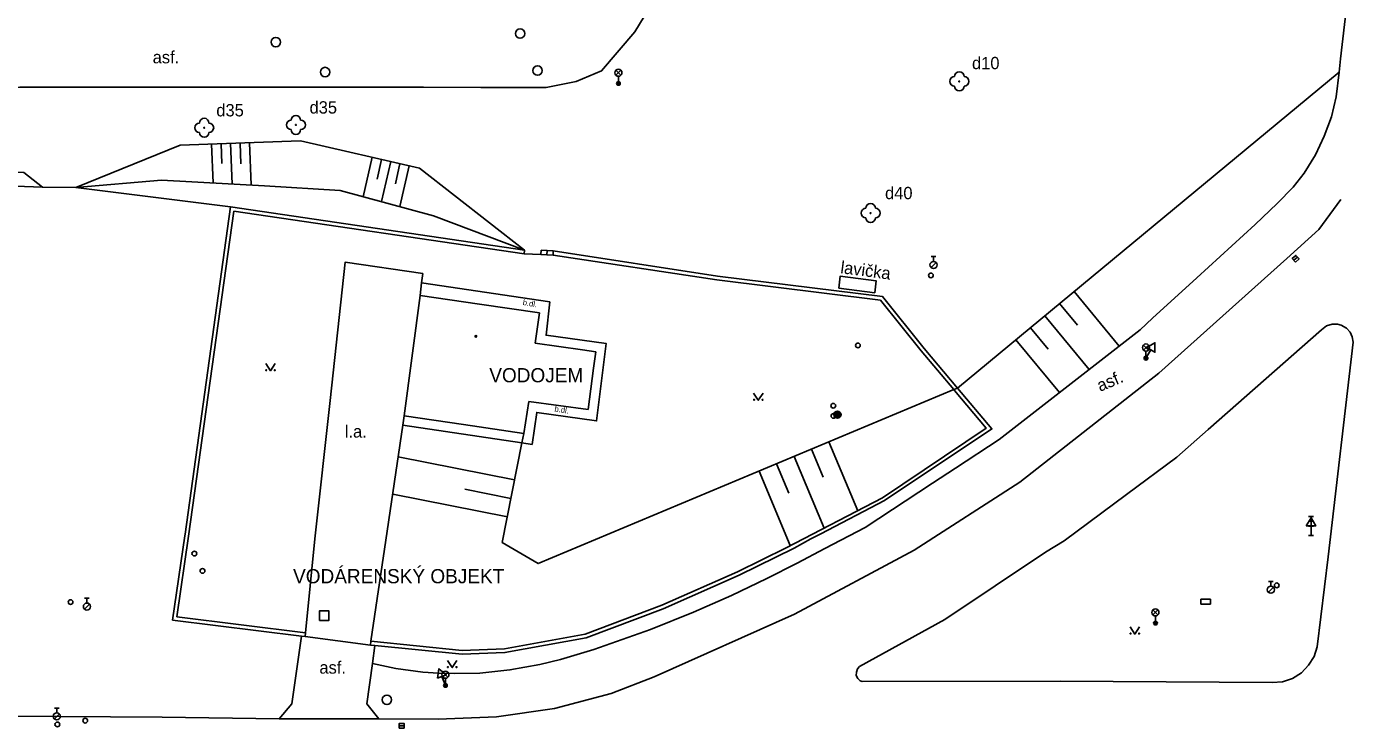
# Model space of a CAD drawing. Extents: x -602419 to -601554, y -1162937 to -1162362.
# Drawn here: x -602108.3 to -602037.5, y -1162713.5 to -1162676.5 of the extents above; entities that cross this region are included whole.
import ezdxf

# ---------------------------------------------------------------- set-up
doc = ezdxf.new("R2010")
doc.units = 0
doc.layers.add('Podklad', color=7, linetype='Continuous')

msp = doc.modelspace()

# ---------------------------------------------------------------- linework, layer by layer
at = {"layer": 'Podklad'}
for p, q in [((-602077.2625, -1162679.02), (-602076.9975, -1162678.755)), ((-602077.2625, -1162678.755), (-602076.9975, -1162679.02)), ((-602077.13, -1162679.075), (-602077.13, -1162679.45)), ((-602060.629, -1162689.166), (-602060.364, -1162688.901)), ((-602060.625, -1162688.5925), (-602060.375, -1162688.5925)), ((-602060.5, -1162688.8425), (-602060.5, -1162688.5925)), ((-602041.4837, -1162688.7828), (-602041.2963, -1162688.6172)), ((-602049.4225, -1162693.52), (-602049.1575, -1162693.255)), ((-602049.4225, -1162693.255), (-602049.1575, -1162693.52)), ((-602049.3983, -1162693.8875), (-602049.1817, -1162694.0125)), ((-602049.0355, -1162693.5092), (-602049.29, -1162693.95)), ((-602049.29, -1162693.575), (-602049.29, -1162693.95)), ((-602040.705, -1162702.31), (-602040.455, -1162702.31)), ((-602040.705, -1162702.56), (-602040.455, -1162702.56)), ((-602040.58, -1162703.31), (-602040.58, -1162702.31)), ((-602040.705, -1162702.81), (-602040.455, -1162702.81)), ((-602040.58, -1162702.801), (-602040.58, -1162703.31)), ((-602040.705, -1162703.31), (-602040.455, -1162703.31)), ((-602040.705, -1162703.31), (-602040.455, -1162703.31)), ((-602042.829, -1162706.306), (-602042.564, -1162706.041)), ((-602042.825, -1162705.7325), (-602042.575, -1162705.7325)), ((-602042.7, -1162705.9825), (-602042.7, -1162705.7325)), ((-602105.305, -1162706.6225), (-602105.055, -1162706.6225)), ((-602105.18, -1162706.8725), (-602105.18, -1162706.6225)), ((-602105.309, -1162707.196), (-602105.044, -1162706.931)), ((-602048.9225, -1162707.5), (-602048.6575, -1162707.235)), ((-602048.9225, -1162707.235), (-602048.6575, -1162707.5)), ((-602048.79, -1162707.555), (-602048.79, -1162707.93)), ((-602086.4463, -1162710.7463), (-602086.26, -1162711.22)), ((-602086.3925, -1162710.79), (-602086.1275, -1162710.525)), ((-602086.3925, -1162710.525), (-602086.1275, -1162710.79)), ((-602086.26, -1162710.845), (-602086.26, -1162711.22)), ((-602106.895, -1162712.4125), (-602106.645, -1162712.4125)), ((-602106.77, -1162712.6625), (-602106.77, -1162712.4125)), ((-602106.899, -1162712.986), (-602106.634, -1162712.721)), ((-602088.695, -1162713.35), (-602088.445, -1162713.35))]:
    msp.add_line(p, q, dxfattribs=at)
for points in [[(-602039.03, -1162678.15), (-602037.46, -1162664.7)], [(-602070.62, -1162667.43), (-602076.26, -1162676.7199), (-602078.02, -1162678.78), (-602079.36, -1162679.35), (-602080.95, -1162679.6599), (-602082.9099, -1162679.6599)], [(-602039.03, -1162678.15), (-602039.09, -1162678.85)], [(-602039.09, -1162678.85), (-602059.24, -1162695.53)], [(-602042.36, -1162685.78), (-602041.53, -1162684.92), (-602040.95, -1162684.19), (-602040.35, -1162683.21), (-602039.88, -1162682.23), (-602039.5, -1162681.21), (-602039.26, -1162680.15), (-602039.09, -1162678.85)], [(-602102.36, -1162679.64), (-602108.7199, -1162679.64), (-602110.2199, -1162679.6599), (-602116.61, -1162679.77)], [(-602088.1, -1162679.65), (-602102.36, -1162679.64)], [(-602087.42, -1162679.65), (-602088.1, -1162679.65)], [(-602082.9099, -1162679.6599), (-602084.39, -1162679.6599), (-602087.42, -1162679.65)], [(-602105.77, -1162684.94), (-602100.26, -1162682.71), (-602093.9, -1162682.48), (-602087.63, -1162683.92), (-602082.08, -1162688.25)], [(-602098.6, -1162682.65), (-602098.52, -1162684.7)], [(-602098.1, -1162682.63), (-602098.06, -1162683.68)], [(-602097.6, -1162682.61), (-602097.52, -1162684.76)], [(-602097.1, -1162682.6), (-602097.06, -1162683.69)], [(-602096.6, -1162682.58), (-602096.52, -1162684.81)], [(-602090.12, -1162683.35), (-602090.6, -1162685.43)], [(-602125.11, -1162684.41), (-602124.2, -1162683.59), (-602117.67, -1162683.75), (-602108.5, -1162684.15), (-602107.52, -1162684.92)], [(-602089.63, -1162683.46), (-602089.87, -1162684.51)], [(-602089.14, -1162683.57), (-602089.63, -1162685.69)], [(-602088.66, -1162683.68), (-602088.9, -1162684.75)], [(-602088.17, -1162683.8), (-602088.66, -1162685.95)], [(-602097.6, -1162685.96), (-602105.77, -1162684.94), (-602107.52, -1162684.92), (-602113.68, -1162684.69), (-602117.42, -1162684.54)], [(-602105.77, -1162684.94), (-602101.25, -1162684.55), (-602095.81, -1162684.85), (-602091.81, -1162685.1), (-602086.89, -1162686.43), (-602082.08, -1162688.25)], [(-602097.6, -1162685.96), (-602099.996, -1162703.231), (-602100.01, -1162703.33)], [(-602097.6, -1162685.96), (-602099.996, -1162703.231), (-602100.01, -1162703.33)], [(-602097.43, -1162686.19), (-602099.81, -1162703.34)], [(-602097.43, -1162686.19), (-602099.81, -1162703.34)], [(-602097.6, -1162685.96), (-602082.08, -1162688.25), (-602082.11, -1162688.45)], [(-602082.11, -1162688.45), (-602097.43, -1162686.19)], [(-602042.36, -1162685.78), (-602043.53, -1162686.89)], [(-602039.01, -1162685.57), (-602040.17, -1162687.1599), (-602041.86, -1162688.69)], [(-602046.61, -1162689.71), (-602043.53, -1162686.89)], [(-602080.89, -1162688.27), (-602080.9, -1162688.49), (-602081.22, -1162688.47), (-602081.21, -1162688.25)], [(-602080.89, -1162688.27), (-602081.21, -1162688.25)], [(-602080.58, -1162688.51), (-602080.9, -1162688.49), (-602080.89, -1162688.27)], [(-602080.57, -1162688.29), (-602080.89, -1162688.27)], [(-602080.58, -1162688.51), (-602080.57, -1162688.29)], [(-602080.57, -1162688.29), (-602071.9, -1162689.62), (-602063.19, -1162690.7), (-602060.99, -1162693.44)], [(-602093.15, -1162703.48), (-602092.35, -1162696.19), (-602091.55, -1162688.88), (-602087.46, -1162689.49), (-602087.53, -1162689.98)], [(-602093.15, -1162703.48), (-602092.35, -1162696.19), (-602091.55, -1162688.88), (-602087.46, -1162689.49), (-602087.53, -1162689.98)], [(-602081.22, -1162688.47), (-602082.11, -1162688.45)], [(-602071.93, -1162689.82), (-602080.58, -1162688.51)], [(-602041.86, -1162688.69), (-602048.61, -1162694.75), (-602055.95, -1162700.49), (-602061.52, -1162704.08)], [(-602041.86, -1162688.69), (-602048.61, -1162694.75), (-602055.95, -1162700.49), (-602061.52, -1162704.08)], [(-602065.5, -1162690.26), (-602065.42, -1162689.62), (-602063.52, -1162689.87), (-602063.6, -1162690.51)], [(-602046.61, -1162689.71), (-602048.94, -1162691.84)], [(-602087.59, -1162690.64), (-602087.53, -1162689.98)], [(-602087.53, -1162689.98), (-602080.75, -1162690.98), (-602080.95, -1162692.74), (-602077.77, -1162693.18), (-602078.28, -1162697.26), (-602081.44, -1162696.81), (-602081.69, -1162698.5), (-602082.2199, -1162698.42)], [(-602071.93, -1162689.82), (-602063.3, -1162690.89), (-602061.15, -1162693.57)], [(-602063.6, -1162690.51), (-602065.5, -1162690.26)], [(-602053.08, -1162690.43), (-602050.7, -1162693.31)], [(-602088.44, -1162697), (-602087.59, -1162690.64)], [(-602087.59, -1162690.64), (-602084.46, -1162691.1)], [(-602084.46, -1162691.1), (-602081.29, -1162691.56)], [(-602053.85, -1162691.07), (-602052.9099, -1162692.21)], [(-602081.29, -1162691.56), (-602081.52, -1162693.1599)], [(-602048.94, -1162691.84), (-602049.6, -1162692.45), (-602057.03, -1162698.25), (-602059.34, -1162699.75)], [(-602054.62, -1162691.71), (-602052.28, -1162694.54)], [(-602055.39, -1162692.35), (-602054.46, -1162693.4699)], [(-602047.6599, -1162699.17), (-602046, -1162697.71), (-602040.03, -1162692.46)], [(-602040.03, -1162692.46), (-602039.77, -1162692.25), (-602039.46, -1162692.1599), (-602039.18, -1162692.15), (-602038.98, -1162692.21), (-602038.7, -1162692.37), (-602038.52, -1162692.58), (-602038.4, -1162692.83), (-602038.36, -1162693.1)], [(-602081.52, -1162693.1599), (-602079.02, -1162693.51)], [(-602056.1599, -1162692.98), (-602053.86, -1162695.77)], [(-602038.36, -1162693.1), (-602039.67, -1162704.44)], [(-602079.02, -1162693.51), (-602078.33, -1162693.61)], [(-602078.33, -1162693.61), (-602078.44, -1162694.4699)], [(-602061.15, -1162693.57), (-602059.43, -1162695.61)], [(-602060.99, -1162693.44), (-602059.24, -1162695.53)], [(-602095.74, -1162694.235), (-602095.49, -1162694.61), (-602095.24, -1162694.235)], [(-602078.44, -1162694.4699), (-602078.7199, -1162696.6599)], [(-602059.43, -1162695.61), (-602081.37, -1162704.79), (-602083.26, -1162703.67), (-602082.2199, -1162698.42)], [(-602059.43, -1162695.61), (-602081.37, -1162704.79), (-602083.26, -1162703.67), (-602082.2199, -1162698.42)], [(-602070, -1162695.795), (-602069.75, -1162696.17), (-602069.5, -1162695.795)], [(-602059.43, -1162695.61), (-602059.39, -1162695.6599), (-602057.7199, -1162697.64), (-602063.19, -1162701.32), (-602068.28, -1162703.96)], [(-602059.24, -1162695.53), (-602057.42, -1162697.68), (-602063.09, -1162701.4699)], [(-602059.24, -1162695.53), (-602059.43, -1162695.61)], [(-602081.86, -1162696.24), (-602082.12, -1162697.92)], [(-602078.7199, -1162696.6599), (-602081.86, -1162696.24)], [(-602088.51, -1162697.49), (-602089.4, -1162703.56)], [(-602088.51, -1162697.49), (-602089.4, -1162703.56)], [(-602088.51, -1162697.49), (-602088.44, -1162697)], [(-602082.2199, -1162698.42), (-602088.51, -1162697.49)], [(-602085.3, -1162697.45), (-602088.44, -1162697)], [(-602082.12, -1162697.92), (-602085.3, -1162697.45)], [(-602082.2199, -1162698.42), (-602082.12, -1162697.92)], [(-602066.94, -1162698.75), (-602066.32, -1162700.23)], [(-602066.02, -1162698.36), (-602064.5, -1162702)], [(-602082.61, -1162700.37), (-602088.75, -1162699.15)], [(-602068.78, -1162699.52), (-602068.14, -1162701.07)], [(-602067.86, -1162699.14), (-602066.28, -1162702.92)], [(-602054.59, -1162704.19), (-602053.6, -1162703.59), (-602050.31, -1162701.15), (-602047.6599, -1162699.17)], [(-602069.71, -1162699.9099), (-602068.06, -1162703.84)], [(-602060.55, -1162700.54), (-602059.34, -1162699.75)], [(-602082.99, -1162702.33), (-602089.04, -1162701.13)], [(-602082.8, -1162701.35), (-602085.24, -1162700.87)], [(-602060.55, -1162700.54), (-602064.1, -1162702.89), (-602066.24, -1162704)], [(-602066.44, -1162703.2199), (-602063.09, -1162701.4699)], [(-602066.9699, -1162703.49), (-602066.44, -1162703.2199)], [(-602100.01, -1162703.33), (-602100.6599, -1162707.77), (-602093.86, -1162708.62)], [(-602093.65, -1162708.45), (-602100.43, -1162707.6), (-602099.81, -1162703.34)], [(-602093.15, -1162703.48), (-602093.65, -1162708.45)], [(-602089.4, -1162703.56), (-602090.19, -1162708.89)], [(-602068.28, -1162703.96), (-602070.84, -1162705.2199), (-602074.84, -1162706.99), (-602078.88, -1162708.52), (-602083.15, -1162709.29), (-602085.38, -1162709.38), (-602090.19, -1162708.89)], [(-602068.28, -1162703.96), (-602070.84, -1162705.2199), (-602074.84, -1162706.99), (-602078.88, -1162708.52), (-602083.15, -1162709.29), (-602085.38, -1162709.38), (-602090.19, -1162708.89)], [(-602089.98, -1162709.11), (-602085.38, -1162709.58), (-602083.12, -1162709.49), (-602078.83, -1162708.71), (-602074.77, -1162707.17), (-602070.76, -1162705.4099), (-602067.86, -1162703.9699)], [(-602089.98, -1162709.11), (-602085.38, -1162709.58), (-602083.12, -1162709.49), (-602078.83, -1162708.71), (-602074.77, -1162707.17), (-602070.76, -1162705.4099), (-602067.86, -1162703.9699)], [(-602066.9699, -1162703.49), (-602067.86, -1162703.9699)], [(-602066.24, -1162704), (-602067.7, -1162704.77), (-602069.3, -1162705.58), (-602071.17, -1162706.48), (-602073.17, -1162707.36), (-602075.43, -1162708.27), (-602078.43, -1162709.33), (-602080.19, -1162709.86), (-602081.28, -1162710.12), (-602082.86, -1162710.4), (-602084.45, -1162710.57), (-602085.79, -1162710.6), (-602086.62, -1162710.58), (-602087.45, -1162710.52), (-602088.87, -1162710.33), (-602090.11, -1162710.07)], [(-602066.24, -1162704), (-602067.7, -1162704.77), (-602069.3, -1162705.58), (-602071.17, -1162706.48), (-602073.17, -1162707.36), (-602075.43, -1162708.27), (-602078.43, -1162709.33), (-602080.19, -1162709.86), (-602081.28, -1162710.12), (-602082.86, -1162710.4), (-602084.45, -1162710.57), (-602085.79, -1162710.6), (-602086.62, -1162710.58), (-602087.45, -1162710.52), (-602088.87, -1162710.33), (-602090.11, -1162710.07)], [(-602061.52, -1162704.08), (-602067.84, -1162707.46)], [(-602059.9, -1162707.75), (-602054.59, -1162704.19)], [(-602059.9, -1162707.75), (-602054.59, -1162704.19)], [(-602039.67, -1162704.44), (-602040.25, -1162709.18)], [(-602039.67, -1162704.44), (-602040.25, -1162709.18)], [(-602075.25, -1162710.76), (-602067.84, -1162707.46)], [(-602064.4, -1162710.2199), (-602059.9, -1162707.75)], [(-602050.13, -1162708.135), (-602049.88, -1162708.51), (-602049.63, -1162708.135)], [(-602095.03, -1162712.98), (-602094.37, -1162712.2), (-602093.86, -1162708.62)], [(-602093.86, -1162708.62), (-602093.67, -1162708.64)], [(-602093.67, -1162708.64), (-602093.65, -1162708.45)], [(-602093.67, -1162708.64), (-602090.21, -1162709.09)], [(-602090.19, -1162708.89), (-602090.21, -1162709.09)], [(-602090.21, -1162709.09), (-602089.98, -1162709.11)], [(-602090.11, -1162710.07), (-602089.98, -1162709.11)], [(-602042.63, -1162711.07), (-602042.08, -1162711.03), (-602041.56, -1162710.85), (-602041.09, -1162710.56), (-602040.71, -1162710.1599), (-602040.42, -1162709.69), (-602040.25, -1162709.18)], [(-602089.78, -1162712.99), (-602090.4099, -1162712.19), (-602090.11, -1162710.07)], [(-602086.15, -1162709.905), (-602085.9, -1162710.28), (-602085.65, -1162709.905)], [(-602064.4, -1162710.2199), (-602064.52, -1162710.35), (-602064.57, -1162710.52), (-602064.58, -1162710.7), (-602064.5, -1162710.86), (-602064.37, -1162710.98), (-602064.318, -1162711.0008), (-602064.27, -1162711.02)], [(-602086.64, -1162713), (-602083.56, -1162712.87), (-602080.5, -1162712.43), (-602077.52, -1162711.65), (-602075.25, -1162710.76)], [(-602053.82, -1162711), (-602064.27, -1162711.02)], [(-602042.63, -1162711.07), (-602053.82, -1162711)], [(-602139.6599, -1162712.6), (-602123.81, -1162712.73), (-602112.11, -1162712.82), (-602101.2, -1162712.89), (-602095.03, -1162712.98)], [(-602095.03, -1162712.98), (-602089.78, -1162712.99)], [(-602089.78, -1162712.99), (-602086.64, -1162713)]]:
    msp.add_lwpolyline(points, dxfattribs=at)
for points in [[(-602041.4009, -1162688.8764), (-602041.2136, -1162688.7109), (-602041.3791, -1162688.5236), (-602041.5664, -1162688.6891)], [(-602049.252, -1162693.3842), (-602048.819, -1162693.6342), (-602048.819, -1162693.1342)], [(-602040.83, -1162702.801), (-602040.33, -1162702.801), (-602040.58, -1162702.368)], [(-602046.39, -1162706.925), (-602045.89, -1162706.925), (-602045.89, -1162706.675), (-602046.39, -1162706.675)], [(-602092.9099, -1162707.79), (-602092.4099, -1162707.79), (-602092.4099, -1162707.29), (-602092.9099, -1162707.29)], [(-602086.679, -1162710.8378), (-602086.2136, -1162710.6548), (-602086.6048, -1162710.3434)], [(-602088.695, -1162713.475), (-602088.445, -1162713.475), (-602088.445, -1162713.225), (-602088.695, -1162713.225)]]:
    msp.add_lwpolyline(points, close=True, dxfattribs=at)
for centre, radius in [((-602095.21, -1162677.27), 0.25), ((-602082.32, -1162676.82), 0.25), ((-602092.61, -1162678.85), 0.25), ((-602081.4, -1162678.77), 0.25), ((-602077.13, -1162678.8875), 0.1875), ((-602077.13, -1162679.45), 0.1), ((-602077.13, -1162679.45), 0.0723), ((-602077.13, -1162679.45), 0.0438), ((-602059.14, -1162679.34), 0.025), ((-602098.99, -1162681.79), 0.025), ((-602094.15, -1162681.64), 0.025), ((-602063.82, -1162686.29), 0.025), ((-602060.5, -1162689.03), 0.1875), ((-602060.64, -1162689.58), 0.125), ((-602084.65, -1162692.8), 0.045), ((-602084.65, -1162692.8), 0.0199), ((-602064.49, -1162693.28), 0.125), ((-602049.29, -1162693.3875), 0.1875), ((-602049.29, -1162693.95), 0.1), ((-602049.29, -1162693.95), 0.0723), ((-602049.29, -1162693.95), 0.0438), ((-602095.7151, -1162694.5849), 0.025), ((-602095.2654, -1162694.5849), 0.025), ((-602069.9751, -1162696.1449), 0.025), ((-602069.5254, -1162696.1449), 0.025), ((-602065.79, -1162696.46), 0.125), ((-602065.78, -1162697), 0.125), ((-602065.57, -1162696.93), 0.1875), ((-602065.57, -1162696.93), 0.1525), ((-602065.57, -1162696.93), 0.1175), ((-602065.57, -1162696.93), 0.0825), ((-602065.57, -1162696.93), 0.039), ((-602099.51, -1162704.26), 0.125), ((-602099.08, -1162705.18), 0.125), ((-602042.7, -1162706.17), 0.1875), ((-602042.39, -1162705.94), 0.125), ((-602106.04, -1162706.82), 0.125), ((-602105.18, -1162707.06), 0.1875), ((-602048.79, -1162707.3675), 0.1875), ((-602048.79, -1162707.93), 0.1), ((-602048.79, -1162707.93), 0.0723), ((-602048.79, -1162707.93), 0.0438), ((-602050.1051, -1162708.4849), 0.025), ((-602049.6554, -1162708.4849), 0.025), ((-602086.1251, -1162710.2549), 0.025), ((-602085.6754, -1162710.2549), 0.025), ((-602086.26, -1162710.6575), 0.1875), ((-602089.35, -1162711.98), 0.25), ((-602086.26, -1162711.22), 0.1), ((-602086.26, -1162711.22), 0.0723), ((-602086.26, -1162711.22), 0.0438), ((-602106.77, -1162712.85), 0.1875), ((-602106.74, -1162713.28), 0.125), ((-602105.27, -1162713.08), 0.125)]:
    msp.add_circle(centre, radius, dxfattribs=at)
for centre, start, end in [((-602059.39, -1162679.34), 90, 270), ((-602059.14, -1162679.09), 0, 180), ((-602058.89, -1162679.34), 270, 90), ((-602059.14, -1162679.59), 180, 0), ((-602098.99, -1162681.54), 0, 180), ((-602094.15, -1162681.39), 0, 180), ((-602099.24, -1162681.79), 90, 270), ((-602098.74, -1162681.79), 270, 90), ((-602094.4, -1162681.64), 90, 270), ((-602094.15, -1162681.89), 180, 0), ((-602093.9, -1162681.64), 270, 90), ((-602098.99, -1162682.04), 180, 0), ((-602064.07, -1162686.29), 90, 270), ((-602063.82, -1162686.04), 0, 180), ((-602063.57, -1162686.29), 270, 90), ((-602063.82, -1162686.54), 180, 0)]:
    msp.add_arc(centre, 0.25, start, end, dxfattribs=at)

# ---------------------------------------------------------------- texts
for s, height, rotation, p in [('asf.', 0.65, 359.959818, (-602101.71, -1162678.39)), ('lavička', 0.65, 352.504147, (-602065.44, -1162689.46)), ('b.dl.', 0.3, 350.263011, (-602082.1949, -1162691.1393)), ('asf.', 0.65, 22.91, (-602051.7122, -1162695.7307)), ('b.dl.', 0.3, 350.263011, (-602080.52, -1162696.76))]:
    msp.add_text(s, height=height, rotation=rotation, dxfattribs=at).set_placement(p)
for s, height, p in [('d10', 0.65, (-602058.47, -1162678.7)), ('d35', 0.65, (-602098.35, -1162681.19)), ('d35', 0.65, (-602093.43, -1162681.04)), ('d40', 0.65, (-602063.06, -1162685.56)), ('VODOJEM', 0.75, (-602083.946, -1162695.2237)), ('l.a.', 0.65, (-602091.57, -1162698.14)), ('VODÁRENSKÝ OBJEKT', 0.75, (-602094.3, -1162705.83)), ('asf.', 0.65, (-602092.9099, -1162710.6))]:
    msp.add_text(s, height=height, dxfattribs=at).set_placement(p)

doc.saveas('drawing.dxf')
